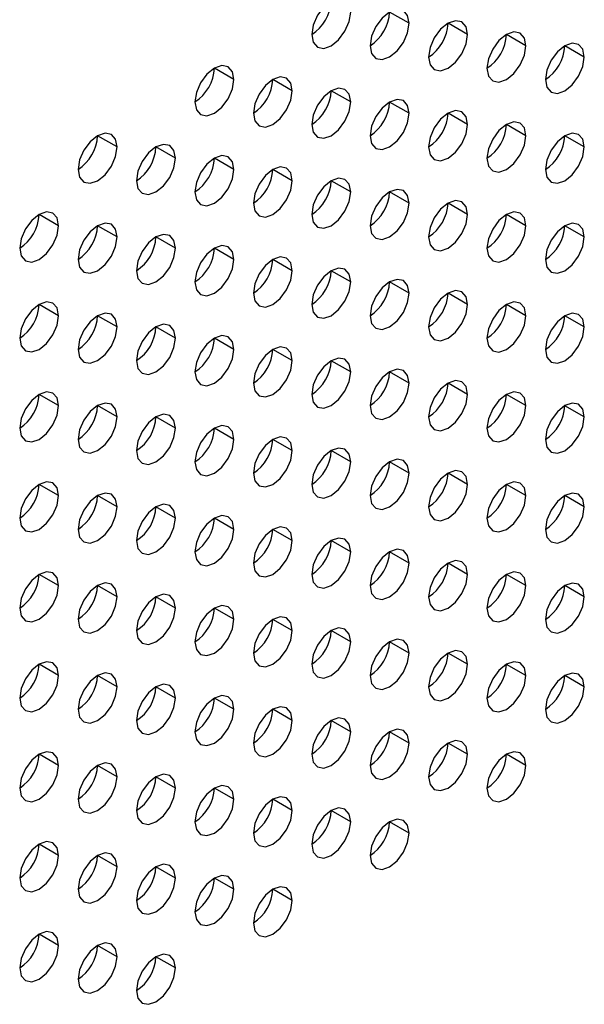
# Model space of a CAD drawing. Header units: millimetres. Extents: x 0 to 1118, y 0 to 864.
# Tile 334 of 438: x 982.29 to 984.34, y 671 to 674.57. Entities that reach past the tile are written whole.
import ezdxf

# ---------------------------------------------------------------- set-up
doc = ezdxf.new("R2010")
doc.units = ezdxf.units.MM

msp = doc.modelspace()

# ---------------------------------------------------------------- linework, layer by layer
at = {"color": 7, "linetype": 'Continuous', "lineweight": 25}
for p, q in [((983.7047, 674.5619), (983.6339, 674.6027)), ((983.9168, 674.5211), (983.8461, 674.5619)), ((984.1289, 674.4802), (984.0582, 674.5211)), ((984.341, 674.4394), (984.2703, 674.4802)), ((983.0683, 674.3578), (982.9975, 674.3987)), ((983.2804, 674.317), (983.2097, 674.3578)), ((983.4925, 674.2762), (983.4218, 674.317)), ((983.7047, 674.2353), (983.6339, 674.2761)), ((983.9168, 674.1945), (983.8461, 674.2353)), ((984.1289, 674.1536), (984.0582, 674.1944)), ((982.644, 674.1129), (982.5733, 674.1537)), ((984.341, 674.1128), (984.2703, 674.1536)), ((982.8561, 674.0721), (982.7854, 674.1129)), ((983.0683, 674.0312), (982.9975, 674.0721)), ((983.2804, 673.9904), (983.2097, 674.0312)), ((983.4925, 673.9495), (983.4218, 673.9904)), ((983.7047, 673.9087), (983.6339, 673.9495)), ((983.9168, 673.8678), (983.8461, 673.9087)), ((982.4319, 673.8272), (982.3611, 673.868)), ((984.1289, 673.827), (984.0582, 673.8678)), ((982.644, 673.7863), (982.5733, 673.8271)), ((984.341, 673.7862), (984.2703, 673.827)), ((982.8561, 673.7455), (982.7854, 673.7863)), ((983.0683, 673.7046), (982.9975, 673.7454)), ((983.2804, 673.6638), (983.2097, 673.7046)), ((983.4925, 673.6229), (983.4218, 673.6637)), ((983.7047, 673.5821), (983.6339, 673.6229)), ((983.9168, 673.5412), (983.8461, 673.582)), ((982.4319, 673.5005), (982.3611, 673.5414)), ((984.1289, 673.5004), (984.0582, 673.5412)), ((982.644, 673.4597), (982.5733, 673.5005)), ((984.341, 673.4595), (984.2703, 673.5004)), ((982.8561, 673.4188), (982.7854, 673.4597)), ((983.0683, 673.378), (982.9975, 673.4188)), ((983.2804, 673.3372), (983.2097, 673.378)), ((983.4925, 673.2963), (983.4218, 673.3371)), ((983.7047, 673.2555), (983.6339, 673.2963)), ((983.9168, 673.2146), (983.8461, 673.2554)), ((982.4319, 673.1739), (982.3611, 673.2147)), ((984.1289, 673.1738), (984.0582, 673.2146)), ((982.644, 673.1331), (982.5733, 673.1739)), ((984.341, 673.1329), (984.2703, 673.1737)), ((982.8561, 673.0922), (982.7854, 673.1331)), ((983.0683, 673.0514), (982.9975, 673.0922)), ((983.2804, 673.0105), (983.2097, 673.0514)), ((983.4925, 672.9697), (983.4218, 673.0105)), ((983.7047, 672.9288), (983.6339, 672.9697)), ((983.9168, 672.888), (983.8461, 672.9288)), ((982.4319, 672.8473), (982.3611, 672.8881)), ((984.1289, 672.8471), (984.0582, 672.888)), ((982.644, 672.8065), (982.5733, 672.8473)), ((984.341, 672.8063), (984.2703, 672.8471)), ((982.8561, 672.7656), (982.7854, 672.8064)), ((983.0683, 672.7248), (982.9975, 672.7656)), ((983.2804, 672.6839), (983.2097, 672.7247)), ((983.4925, 672.6431), (983.4218, 672.6839)), ((983.7047, 672.6022), (983.6339, 672.643)), ((983.9168, 672.5614), (983.8461, 672.6022)), ((982.4319, 672.5207), (982.3611, 672.5615)), ((984.1289, 672.5205), (984.0582, 672.5614)), ((982.644, 672.4798), (982.5733, 672.5207)), ((984.341, 672.4797), (984.2703, 672.5205)), ((982.8561, 672.439), (982.7854, 672.4798)), ((983.0683, 672.3982), (982.9975, 672.439)), ((983.2804, 672.3573), (983.2097, 672.3981)), ((983.4925, 672.3165), (983.4218, 672.3573)), ((983.7047, 672.2756), (983.6339, 672.3164)), ((983.9168, 672.2348), (983.8461, 672.2756)), ((982.4319, 672.1941), (982.3611, 672.2349)), ((984.1289, 672.1939), (984.0582, 672.2347)), ((982.644, 672.1532), (982.5733, 672.194)), ((984.341, 672.1531), (984.2703, 672.1939)), ((982.8561, 672.1124), (982.7854, 672.1532)), ((983.0683, 672.0715), (982.9975, 672.1124)), ((983.2804, 672.0307), (983.2097, 672.0715)), ((983.4925, 671.9898), (983.4218, 672.0307)), ((983.7047, 671.949), (983.6339, 671.9898)), ((983.9168, 671.9081), (983.8461, 671.949)), ((982.4319, 671.8675), (982.3611, 671.9083)), ((984.1289, 671.8673), (984.0582, 671.9081)), ((982.644, 671.8266), (982.5733, 671.8674)), ((982.8561, 671.7858), (982.7854, 671.8266)), ((983.0683, 671.7449), (982.9975, 671.7857)), ((983.2804, 671.7041), (983.2097, 671.7449)), ((983.4925, 671.6632), (983.4218, 671.704)), ((983.7047, 671.6224), (983.6339, 671.6632)), ((982.4319, 671.5408), (982.3611, 671.5817)), ((982.644, 671.5), (982.5733, 671.5408)), ((982.8561, 671.4591), (982.7854, 671.5)), ((983.0683, 671.4183), (982.9975, 671.4591)), ((983.2804, 671.3775), (983.2097, 671.4183)), ((982.4319, 671.2142), (982.3611, 671.255)), ((982.644, 671.1734), (982.5733, 671.2142)), ((982.8561, 671.1325), (982.7854, 671.1734))]:
    msp.add_line(p, q, dxfattribs=at)
at = {"color": 7, "linetype": 'Continuous', "lineweight": 25, "flags": 128}
for points in [[(983.4925, 674.6028), (983.4871, 674.6309), (983.4718, 674.6486), (983.4489, 674.653), (983.4218, 674.6436), (983.3947, 674.6218), (983.3718, 674.5908), (983.3565, 674.5555), (983.3511, 674.5211)], [(983.7047, 674.5619), (983.6993, 674.5901), (983.6839, 674.6077), (983.661, 674.6122), (983.6339, 674.6028), (983.6069, 674.5809), (983.5839, 674.55), (983.5686, 674.5146), (983.5632, 674.4803)], [(983.3511, 674.5211), (983.3565, 674.493), (983.3718, 674.4753), (983.3947, 674.4709), (983.4218, 674.4803), (983.4489, 674.5021), (983.4718, 674.5331), (983.4871, 674.5684), (983.4925, 674.6028)], [(983.5632, 674.4803), (983.5686, 674.4521), (983.5839, 674.4345), (983.6069, 674.43), (983.6339, 674.4395), (983.661, 674.4613), (983.6839, 674.4922), (983.6993, 674.5276), (983.7047, 674.5619)], [(983.9168, 674.5211), (983.9114, 674.5492), (983.8961, 674.5669), (983.8731, 674.5713), (983.8461, 674.5619), (983.819, 674.5401), (983.7961, 674.5091), (983.7807, 674.4738), (983.7754, 674.4394)], [(983.7754, 674.4394), (983.7807, 674.4113), (983.7961, 674.3937), (983.819, 674.3892), (983.8461, 674.3986), (983.8731, 674.4204), (983.8961, 674.4514), (983.9114, 674.4867), (983.9168, 674.5211)], [(984.1289, 674.4802), (984.1235, 674.5084), (984.1082, 674.526), (984.0853, 674.5305), (984.0582, 674.5211), (984.0311, 674.4992), (984.0082, 674.4683), (983.9929, 674.4329), (983.9875, 674.3986)], [(983.9875, 674.3986), (983.9929, 674.3704), (984.0082, 674.3528), (984.0311, 674.3484), (984.0582, 674.3578), (984.0853, 674.3796), (984.1082, 674.4105), (984.1235, 674.4459), (984.1289, 674.4802)], [(984.341, 674.4394), (984.3357, 674.4675), (984.3203, 674.4852), (984.2974, 674.4896), (984.2703, 674.4802), (984.2433, 674.4584), (984.2203, 674.4274), (984.205, 674.3921), (984.1996, 674.3577)], [(984.1996, 674.3577), (984.205, 674.3296), (984.2203, 674.312), (984.2433, 674.3075), (984.2703, 674.3169), (984.2974, 674.3387), (984.3203, 674.3697), (984.3357, 674.405), (984.341, 674.4394)], [(983.0683, 674.3578), (983.0629, 674.386), (983.0475, 674.4036), (983.0246, 674.4081), (982.9975, 674.3987), (982.9705, 674.3768), (982.9475, 674.3459), (982.9322, 674.3106), (982.9268, 674.2762)], [(982.9268, 674.2762), (982.9322, 674.2481), (982.9475, 674.2304), (982.9705, 674.226), (982.9975, 674.2354), (983.0246, 674.2572), (983.0475, 674.2882), (983.0629, 674.3235), (983.0683, 674.3578)], [(983.2804, 674.317), (983.275, 674.3451), (983.2597, 674.3628), (983.2367, 674.3672), (983.2097, 674.3578), (983.1826, 674.336), (983.1597, 674.3051), (983.1443, 674.2697), (983.139, 674.2354)], [(983.4925, 674.2762), (983.4871, 674.3043), (983.4718, 674.3219), (983.4489, 674.3264), (983.4218, 674.317), (983.3947, 674.2952), (983.3718, 674.2642), (983.3565, 674.2289), (983.3511, 674.1945)], [(983.139, 674.2354), (983.1443, 674.2072), (983.1597, 674.1896), (983.1826, 674.1851), (983.2097, 674.1945), (983.2367, 674.2164), (983.2597, 674.2473), (983.275, 674.2826), (983.2804, 674.317)], [(983.3511, 674.1945), (983.3565, 674.1664), (983.3718, 674.1487), (983.3947, 674.1443), (983.4218, 674.1537), (983.4489, 674.1755), (983.4718, 674.2065), (983.4871, 674.2418), (983.4925, 674.2762)], [(983.7047, 674.2353), (983.6993, 674.2634), (983.6839, 674.2811), (983.661, 674.2855), (983.6339, 674.2761), (983.6069, 674.2543), (983.5839, 674.2234), (983.5686, 674.188), (983.5632, 674.1537)], [(983.5632, 674.1537), (983.5686, 674.1255), (983.5839, 674.1079), (983.6069, 674.1034), (983.6339, 674.1128), (983.661, 674.1347), (983.6839, 674.1656), (983.6993, 674.201), (983.7047, 674.2353)], [(983.9168, 674.1945), (983.9114, 674.2226), (983.8961, 674.2402), (983.8731, 674.2447), (983.8461, 674.2353), (983.819, 674.2135), (983.7961, 674.1825), (983.7807, 674.1472), (983.7754, 674.1128)], [(983.7754, 674.1128), (983.7807, 674.0847), (983.7961, 674.067), (983.819, 674.0626), (983.8461, 674.072), (983.8731, 674.0938), (983.8961, 674.1248), (983.9114, 674.1601), (983.9168, 674.1945)], [(984.1289, 674.1536), (984.1235, 674.1818), (984.1082, 674.1994), (984.0853, 674.2039), (984.0582, 674.1944), (984.0311, 674.1726), (984.0082, 674.1417), (983.9929, 674.1063), (983.9875, 674.072)], [(982.644, 674.1129), (982.6386, 674.1411), (982.6233, 674.1587), (982.6003, 674.1632), (982.5733, 674.1538), (982.5462, 674.1319), (982.5233, 674.101), (982.508, 674.0656), (982.5026, 674.0313)], [(983.9875, 674.072), (983.9929, 674.0438), (984.0082, 674.0262), (984.0311, 674.0217), (984.0582, 674.0311), (984.0853, 674.053), (984.1082, 674.0839), (984.1235, 674.1193), (984.1289, 674.1536)], [(984.341, 674.1128), (984.3357, 674.1409), (984.3203, 674.1585), (984.2974, 674.163), (984.2703, 674.1536), (984.2433, 674.1318), (984.2203, 674.1008), (984.205, 674.0655), (984.1996, 674.0311)], [(982.5026, 674.0313), (982.508, 674.0031), (982.5233, 673.9855), (982.5462, 673.981), (982.5733, 673.9905), (982.6003, 674.0123), (982.6233, 674.0432), (982.6386, 674.0786), (982.644, 674.1129)], [(982.8561, 674.0721), (982.8507, 674.1002), (982.8354, 674.1179), (982.8125, 674.1223), (982.7854, 674.1129), (982.7584, 674.0911), (982.7354, 674.0601), (982.7201, 674.0248), (982.7147, 673.9904)], [(984.1996, 674.0311), (984.205, 674.003), (984.2203, 673.9853), (984.2433, 673.9809), (984.2703, 673.9903), (984.2974, 674.0121), (984.3203, 674.0431), (984.3357, 674.0784), (984.341, 674.1128)], [(982.7147, 673.9904), (982.7201, 673.9623), (982.7354, 673.9447), (982.7584, 673.9402), (982.7854, 673.9496), (982.8125, 673.9714), (982.8354, 674.0024), (982.8507, 674.0377), (982.8561, 674.0721)], [(983.0683, 674.0312), (983.0629, 674.0594), (983.0475, 674.077), (983.0246, 674.0815), (982.9975, 674.0721), (982.9705, 674.0502), (982.9475, 674.0193), (982.9322, 673.9839), (982.9268, 673.9496)], [(983.2804, 673.9904), (983.275, 674.0185), (983.2597, 674.0362), (983.2367, 674.0406), (983.2097, 674.0312), (983.1826, 674.0094), (983.1597, 673.9784), (983.1443, 673.9431), (983.139, 673.9087)], [(982.9268, 673.9496), (982.9322, 673.9215), (982.9475, 673.9038), (982.9705, 673.8994), (982.9975, 673.9088), (983.0246, 673.9306), (983.0475, 673.9615), (983.0629, 673.9969), (983.0683, 674.0312)], [(983.139, 673.9087), (983.1443, 673.8806), (983.1597, 673.863), (983.1826, 673.8585), (983.2097, 673.8679), (983.2367, 673.8897), (983.2597, 673.9207), (983.275, 673.956), (983.2804, 673.9904)], [(983.4925, 673.9495), (983.4871, 673.9777), (983.4718, 673.9953), (983.4489, 673.9998), (983.4218, 673.9904), (983.3947, 673.9685), (983.3718, 673.9376), (983.3565, 673.9023), (983.3511, 673.8679)], [(983.3511, 673.8679), (983.3565, 673.8398), (983.3718, 673.8221), (983.3947, 673.8177), (983.4218, 673.8271), (983.4489, 673.8489), (983.4718, 673.8798), (983.4871, 673.9152), (983.4925, 673.9495)], [(983.7047, 673.9087), (983.6993, 673.9368), (983.6839, 673.9545), (983.661, 673.9589), (983.6339, 673.9495), (983.6069, 673.9277), (983.5839, 673.8967), (983.5686, 673.8614), (983.5632, 673.8271)], [(983.5632, 673.8271), (983.5686, 673.7989), (983.5839, 673.7813), (983.6069, 673.7768), (983.6339, 673.7862), (983.661, 673.8081), (983.6839, 673.839), (983.6993, 673.8743), (983.7047, 673.9087)], [(983.9168, 673.8678), (983.9114, 673.896), (983.8961, 673.9136), (983.8731, 673.9181), (983.8461, 673.9087), (983.819, 673.8868), (983.7961, 673.8559), (983.7807, 673.8206), (983.7754, 673.7862)], [(982.4319, 673.8272), (982.4265, 673.8553), (982.4111, 673.8729), (982.3882, 673.8774), (982.3611, 673.868), (982.3341, 673.8462), (982.3111, 673.8152), (982.2958, 673.7799), (982.2904, 673.7455)], [(983.7754, 673.7862), (983.7807, 673.7581), (983.7961, 673.7404), (983.819, 673.736), (983.8461, 673.7454), (983.8731, 673.7672), (983.8961, 673.7982), (983.9114, 673.8335), (983.9168, 673.8678)], [(984.1289, 673.827), (984.1235, 673.8551), (984.1082, 673.8728), (984.0853, 673.8772), (984.0582, 673.8678), (984.0311, 673.846), (984.0082, 673.8151), (983.9929, 673.7797), (983.9875, 673.7454)], [(982.2904, 673.7455), (982.2958, 673.7174), (982.3111, 673.6997), (982.3341, 673.6953), (982.3611, 673.7047), (982.3882, 673.7265), (982.4111, 673.7575), (982.4265, 673.7928), (982.4319, 673.8272)], [(982.644, 673.7863), (982.6386, 673.8145), (982.6233, 673.8321), (982.6003, 673.8365), (982.5733, 673.8271), (982.5462, 673.8053), (982.5233, 673.7744), (982.508, 673.739), (982.5026, 673.7047)], [(983.9875, 673.7454), (983.9929, 673.7172), (984.0082, 673.6996), (984.0311, 673.6951), (984.0582, 673.7045), (984.0853, 673.7264), (984.1082, 673.7573), (984.1235, 673.7926), (984.1289, 673.827)], [(984.341, 673.7862), (984.3357, 673.8143), (984.3203, 673.8319), (984.2974, 673.8364), (984.2703, 673.827), (984.2433, 673.8051), (984.2203, 673.7742), (984.205, 673.7389), (984.1996, 673.7045)], [(982.5026, 673.7047), (982.508, 673.6765), (982.5233, 673.6589), (982.5462, 673.6544), (982.5733, 673.6638), (982.6003, 673.6857), (982.6233, 673.7166), (982.6386, 673.752), (982.644, 673.7863)], [(982.8561, 673.7455), (982.8507, 673.7736), (982.8354, 673.7912), (982.8125, 673.7957), (982.7854, 673.7863), (982.7584, 673.7645), (982.7354, 673.7335), (982.7201, 673.6982), (982.7147, 673.6638)], [(984.1996, 673.7045), (984.205, 673.6764), (984.2203, 673.6587), (984.2433, 673.6543), (984.2703, 673.6637), (984.2974, 673.6855), (984.3203, 673.7165), (984.3357, 673.7518), (984.341, 673.7862)], [(983.0683, 673.7046), (983.0629, 673.7328), (983.0475, 673.7504), (983.0246, 673.7549), (982.9975, 673.7455), (982.9705, 673.7236), (982.9475, 673.6927), (982.9322, 673.6573), (982.9268, 673.623)], [(982.7147, 673.6638), (982.7201, 673.6357), (982.7354, 673.618), (982.7584, 673.6136), (982.7854, 673.623), (982.8125, 673.6448), (982.8354, 673.6758), (982.8507, 673.7111), (982.8561, 673.7455)], [(982.9268, 673.623), (982.9322, 673.5948), (982.9475, 673.5772), (982.9705, 673.5727), (982.9975, 673.5821), (983.0246, 673.604), (983.0475, 673.6349), (983.0629, 673.6703), (983.0683, 673.7046)], [(983.2804, 673.6638), (983.275, 673.6919), (983.2597, 673.7096), (983.2367, 673.714), (983.2097, 673.7046), (983.1826, 673.6828), (983.1597, 673.6518), (983.1443, 673.6165), (983.139, 673.5821)], [(983.139, 673.5821), (983.1443, 673.554), (983.1597, 673.5363), (983.1826, 673.5319), (983.2097, 673.5413), (983.2367, 673.5631), (983.2597, 673.5941), (983.275, 673.6294), (983.2804, 673.6638)], [(983.4925, 673.6229), (983.4871, 673.6511), (983.4718, 673.6687), (983.4489, 673.6732), (983.4218, 673.6638), (983.3947, 673.6419), (983.3718, 673.611), (983.3565, 673.5756), (983.3511, 673.5413)], [(983.3511, 673.5413), (983.3565, 673.5131), (983.3718, 673.4955), (983.3947, 673.491), (983.4218, 673.5004), (983.4489, 673.5223), (983.4718, 673.5532), (983.4871, 673.5886), (983.4925, 673.6229)], [(983.7047, 673.5821), (983.6993, 673.6102), (983.6839, 673.6279), (983.661, 673.6323), (983.6339, 673.6229), (983.6069, 673.6011), (983.5839, 673.5701), (983.5686, 673.5348), (983.5632, 673.5004)], [(983.5632, 673.5004), (983.5686, 673.4723), (983.5839, 673.4547), (983.6069, 673.4502), (983.6339, 673.4596), (983.661, 673.4814), (983.6839, 673.5124), (983.6993, 673.5477), (983.7047, 673.5821)], [(983.9168, 673.5412), (983.9114, 673.5694), (983.8961, 673.587), (983.8731, 673.5915), (983.8461, 673.5821), (983.819, 673.5602), (983.7961, 673.5293), (983.7807, 673.4939), (983.7754, 673.4596)], [(982.4319, 673.5005), (982.4265, 673.5287), (982.4111, 673.5463), (982.3882, 673.5508), (982.3611, 673.5414), (982.3341, 673.5195), (982.3111, 673.4886), (982.2958, 673.4533), (982.2904, 673.4189)], [(983.7754, 673.4596), (983.7807, 673.4314), (983.7961, 673.4138), (983.819, 673.4093), (983.8461, 673.4188), (983.8731, 673.4406), (983.8961, 673.4715), (983.9114, 673.5069), (983.9168, 673.5412)], [(984.1289, 673.5004), (984.1235, 673.5285), (984.1082, 673.5462), (984.0853, 673.5506), (984.0582, 673.5412), (984.0311, 673.5194), (984.0082, 673.4884), (983.9929, 673.4531), (983.9875, 673.4187)], [(982.2904, 673.4189), (982.2958, 673.3908), (982.3111, 673.3731), (982.3341, 673.3687), (982.3611, 673.3781), (982.3882, 673.3999), (982.4111, 673.4308), (982.4265, 673.4662), (982.4319, 673.5005)], [(982.644, 673.4597), (982.6386, 673.4878), (982.6233, 673.5055), (982.6003, 673.5099), (982.5733, 673.5005), (982.5462, 673.4787), (982.5233, 673.4477), (982.508, 673.4124), (982.5026, 673.3781)], [(983.9875, 673.4187), (983.9929, 673.3906), (984.0082, 673.373), (984.0311, 673.3685), (984.0582, 673.3779), (984.0853, 673.3997), (984.1082, 673.4307), (984.1235, 673.466), (984.1289, 673.5004)], [(984.341, 673.4595), (984.3357, 673.4877), (984.3203, 673.5053), (984.2974, 673.5098), (984.2703, 673.5004), (984.2433, 673.4785), (984.2203, 673.4476), (984.205, 673.4122), (984.1996, 673.3779)], [(982.8561, 673.4188), (982.8507, 673.447), (982.8354, 673.4646), (982.8125, 673.4691), (982.7854, 673.4597), (982.7584, 673.4378), (982.7354, 673.4069), (982.7201, 673.3716), (982.7147, 673.3372)], [(982.5026, 673.3781), (982.508, 673.3499), (982.5233, 673.3323), (982.5462, 673.3278), (982.5733, 673.3372), (982.6003, 673.3591), (982.6233, 673.39), (982.6386, 673.4253), (982.644, 673.4597)], [(984.1996, 673.3779), (984.205, 673.3498), (984.2203, 673.3321), (984.2433, 673.3277), (984.2703, 673.3371), (984.2974, 673.3589), (984.3203, 673.3898), (984.3357, 673.4252), (984.341, 673.4595)], [(982.7147, 673.3372), (982.7201, 673.3091), (982.7354, 673.2914), (982.7584, 673.287), (982.7854, 673.2964), (982.8125, 673.3182), (982.8354, 673.3492), (982.8507, 673.3845), (982.8561, 673.4188)], [(983.0683, 673.378), (983.0629, 673.4061), (983.0475, 673.4238), (983.0246, 673.4282), (982.9975, 673.4188), (982.9705, 673.397), (982.9475, 673.3661), (982.9322, 673.3307), (982.9268, 673.2964)], [(982.9268, 673.2964), (982.9322, 673.2682), (982.9475, 673.2506), (982.9705, 673.2461), (982.9975, 673.2555), (983.0246, 673.2774), (983.0475, 673.3083), (983.0629, 673.3436), (983.0683, 673.378)], [(983.2804, 673.3372), (983.275, 673.3653), (983.2597, 673.3829), (983.2367, 673.3874), (983.2097, 673.378), (983.1826, 673.3562), (983.1597, 673.3252), (983.1443, 673.2899), (983.139, 673.2555)], [(983.139, 673.2555), (983.1443, 673.2274), (983.1597, 673.2097), (983.1826, 673.2053), (983.2097, 673.2147), (983.2367, 673.2365), (983.2597, 673.2675), (983.275, 673.3028), (983.2804, 673.3372)], [(983.4925, 673.2963), (983.4871, 673.3244), (983.4718, 673.3421), (983.4489, 673.3465), (983.4218, 673.3371), (983.3947, 673.3153), (983.3718, 673.2844), (983.3565, 673.249), (983.3511, 673.2147)], [(983.3511, 673.2147), (983.3565, 673.1865), (983.3718, 673.1689), (983.3947, 673.1644), (983.4218, 673.1738), (983.4489, 673.1957), (983.4718, 673.2266), (983.4871, 673.262), (983.4925, 673.2963)], [(983.7047, 673.2555), (983.6993, 673.2836), (983.6839, 673.3012), (983.661, 673.3057), (983.6339, 673.2963), (983.6069, 673.2745), (983.5839, 673.2435), (983.5686, 673.2082), (983.5632, 673.1738)], [(983.5632, 673.1738), (983.5686, 673.1457), (983.5839, 673.128), (983.6069, 673.1236), (983.6339, 673.133), (983.661, 673.1548), (983.6839, 673.1858), (983.6993, 673.2211), (983.7047, 673.2555)], [(983.9168, 673.2146), (983.9114, 673.2428), (983.8961, 673.2604), (983.8731, 673.2649), (983.8461, 673.2554), (983.819, 673.2336), (983.7961, 673.2027), (983.7807, 673.1673), (983.7754, 673.133)], [(982.4319, 673.1739), (982.4265, 673.2021), (982.4111, 673.2197), (982.3882, 673.2242), (982.3611, 673.2148), (982.3341, 673.1929), (982.3111, 673.162), (982.2958, 673.1266), (982.2904, 673.0923)], [(983.7754, 673.133), (983.7807, 673.1048), (983.7961, 673.0872), (983.819, 673.0827), (983.8461, 673.0921), (983.8731, 673.114), (983.8961, 673.1449), (983.9114, 673.1803), (983.9168, 673.2146)], [(984.1289, 673.1738), (984.1235, 673.2019), (984.1082, 673.2195), (984.0853, 673.224), (984.0582, 673.2146), (984.0311, 673.1928), (984.0082, 673.1618), (983.9929, 673.1265), (983.9875, 673.0921)], [(982.644, 673.1331), (982.6386, 673.1612), (982.6233, 673.1789), (982.6003, 673.1833), (982.5733, 673.1739), (982.5462, 673.1521), (982.5233, 673.1211), (982.508, 673.0858), (982.5026, 673.0514)], [(984.341, 673.1329), (984.3357, 673.1611), (984.3203, 673.1787), (984.2974, 673.1832), (984.2703, 673.1738), (984.2433, 673.1519), (984.2203, 673.121), (984.205, 673.0856), (984.1996, 673.0513)], [(982.2904, 673.0923), (982.2958, 673.0641), (982.3111, 673.0465), (982.3341, 673.042), (982.3611, 673.0515), (982.3882, 673.0733), (982.4111, 673.1042), (982.4265, 673.1396), (982.4319, 673.1739)], [(982.8561, 673.0922), (982.8507, 673.1204), (982.8354, 673.138), (982.8125, 673.1425), (982.7854, 673.1331), (982.7584, 673.1112), (982.7354, 673.0803), (982.7201, 673.0449), (982.7147, 673.0106)], [(983.9875, 673.0921), (983.9929, 673.064), (984.0082, 673.0463), (984.0311, 673.0419), (984.0582, 673.0513), (984.0853, 673.0731), (984.1082, 673.1041), (984.1235, 673.1394), (984.1289, 673.1738)], [(982.5026, 673.0514), (982.508, 673.0233), (982.5233, 673.0057), (982.5462, 673.0012), (982.5733, 673.0106), (982.6003, 673.0324), (982.6233, 673.0634), (982.6386, 673.0987), (982.644, 673.1331)], [(984.1996, 673.0513), (984.205, 673.0231), (984.2203, 673.0055), (984.2433, 673.001), (984.2703, 673.0104), (984.2974, 673.0323), (984.3203, 673.0632), (984.3357, 673.0986), (984.341, 673.1329)], [(982.7147, 673.0106), (982.7201, 672.9824), (982.7354, 672.9648), (982.7584, 672.9604), (982.7854, 672.9698), (982.8125, 672.9916), (982.8354, 673.0225), (982.8507, 673.0579), (982.8561, 673.0922)], [(983.0683, 673.0514), (983.0629, 673.0795), (983.0475, 673.0972), (983.0246, 673.1016), (982.9975, 673.0922), (982.9705, 673.0704), (982.9475, 673.0394), (982.9322, 673.0041), (982.9268, 672.9697)], [(982.9268, 672.9697), (982.9322, 672.9416), (982.9475, 672.924), (982.9705, 672.9195), (982.9975, 672.9289), (983.0246, 672.9507), (983.0475, 672.9817), (983.0629, 673.017), (983.0683, 673.0514)], [(983.2804, 673.0105), (983.275, 673.0387), (983.2597, 673.0563), (983.2367, 673.0608), (983.2097, 673.0514), (983.1826, 673.0295), (983.1597, 672.9986), (983.1443, 672.9633), (983.139, 672.9289)], [(983.139, 672.9289), (983.1443, 672.9008), (983.1597, 672.8831), (983.1826, 672.8787), (983.2097, 672.8881), (983.2367, 672.9099), (983.2597, 672.9408), (983.275, 672.9762), (983.2804, 673.0105)], [(983.4925, 672.9697), (983.4871, 672.9978), (983.4718, 673.0155), (983.4489, 673.0199), (983.4218, 673.0105), (983.3947, 672.9887), (983.3718, 672.9577), (983.3565, 672.9224), (983.3511, 672.888)], [(983.3511, 672.888), (983.3565, 672.8599), (983.3718, 672.8423), (983.3947, 672.8378), (983.4218, 672.8472), (983.4489, 672.8691), (983.4718, 672.9), (983.4871, 672.9353), (983.4925, 672.9697)], [(983.7047, 672.9288), (983.6993, 672.957), (983.6839, 672.9746), (983.661, 672.9791), (983.6339, 672.9697), (983.6069, 672.9478), (983.5839, 672.9169), (983.5686, 672.8816), (983.5632, 672.8472)], [(983.5632, 672.8472), (983.5686, 672.8191), (983.5839, 672.8014), (983.6069, 672.797), (983.6339, 672.8064), (983.661, 672.8282), (983.6839, 672.8591), (983.6993, 672.8945), (983.7047, 672.9288)], [(983.9168, 672.888), (983.9114, 672.9161), (983.8961, 672.9338), (983.8731, 672.9382), (983.8461, 672.9288), (983.819, 672.907), (983.7961, 672.876), (983.7807, 672.8407), (983.7754, 672.8064)], [(982.4319, 672.8473), (982.4265, 672.8754), (982.4111, 672.8931), (982.3882, 672.8975), (982.3611, 672.8881), (982.3341, 672.8663), (982.3111, 672.8354), (982.2958, 672.8), (982.2904, 672.7657)], [(984.1289, 672.8471), (984.1235, 672.8753), (984.1082, 672.8929), (984.0853, 672.8974), (984.0582, 672.888), (984.0311, 672.8661), (984.0082, 672.8352), (983.9929, 672.7999), (983.9875, 672.7655)], [(982.644, 672.8065), (982.6386, 672.8346), (982.6233, 672.8522), (982.6003, 672.8567), (982.5733, 672.8473), (982.5462, 672.8255), (982.5233, 672.7945), (982.508, 672.7592), (982.5026, 672.7248)], [(983.7754, 672.8064), (983.7807, 672.7782), (983.7961, 672.7606), (983.819, 672.7561), (983.8461, 672.7655), (983.8731, 672.7874), (983.8961, 672.8183), (983.9114, 672.8536), (983.9168, 672.888)], [(984.341, 672.8063), (984.3357, 672.8344), (984.3203, 672.8521), (984.2974, 672.8565), (984.2703, 672.8471), (984.2433, 672.8253), (984.2203, 672.7944), (984.205, 672.759), (984.1996, 672.7247)], [(982.2904, 672.7657), (982.2958, 672.7375), (982.3111, 672.7199), (982.3341, 672.7154), (982.3611, 672.7248), (982.3882, 672.7467), (982.4111, 672.7776), (982.4265, 672.813), (982.4319, 672.8473)], [(983.9875, 672.7655), (983.9929, 672.7374), (984.0082, 672.7197), (984.0311, 672.7153), (984.0582, 672.7247), (984.0853, 672.7465), (984.1082, 672.7775), (984.1235, 672.8128), (984.1289, 672.8471)], [(982.5026, 672.7248), (982.508, 672.6967), (982.5233, 672.679), (982.5462, 672.6746), (982.5733, 672.684), (982.6003, 672.7058), (982.6233, 672.7368), (982.6386, 672.7721), (982.644, 672.8065)], [(982.8561, 672.7656), (982.8507, 672.7938), (982.8354, 672.8114), (982.8125, 672.8159), (982.7854, 672.8064), (982.7584, 672.7846), (982.7354, 672.7537), (982.7201, 672.7183), (982.7147, 672.684)], [(984.1996, 672.7247), (984.205, 672.6965), (984.2203, 672.6789), (984.2433, 672.6744), (984.2703, 672.6838), (984.2974, 672.7057), (984.3203, 672.7366), (984.3357, 672.7719), (984.341, 672.8063)], [(982.7147, 672.684), (982.7201, 672.6558), (982.7354, 672.6382), (982.7584, 672.6337), (982.7854, 672.6431), (982.8125, 672.665), (982.8354, 672.6959), (982.8507, 672.7313), (982.8561, 672.7656)], [(983.0683, 672.7248), (983.0629, 672.7529), (983.0475, 672.7705), (983.0246, 672.775), (982.9975, 672.7656), (982.9705, 672.7438), (982.9475, 672.7128), (982.9322, 672.6775), (982.9268, 672.6431)], [(982.9268, 672.6431), (982.9322, 672.615), (982.9475, 672.5973), (982.9705, 672.5929), (982.9975, 672.6023), (983.0246, 672.6241), (983.0475, 672.6551), (983.0629, 672.6904), (983.0683, 672.7248)], [(983.2804, 672.6839), (983.275, 672.7121), (983.2597, 672.7297), (983.2367, 672.7342), (983.2097, 672.7248), (983.1826, 672.7029), (983.1597, 672.672), (983.1443, 672.6366), (983.139, 672.6023)], [(983.139, 672.6023), (983.1443, 672.5741), (983.1597, 672.5565), (983.1826, 672.552), (983.2097, 672.5614), (983.2367, 672.5833), (983.2597, 672.6142), (983.275, 672.6496), (983.2804, 672.6839)], [(983.4925, 672.6431), (983.4871, 672.6712), (983.4718, 672.6889), (983.4489, 672.6933), (983.4218, 672.6839), (983.3947, 672.6621), (983.3718, 672.6311), (983.3565, 672.5958), (983.3511, 672.5614)], [(983.3511, 672.5614), (983.3565, 672.5333), (983.3718, 672.5157), (983.3947, 672.5112), (983.4218, 672.5206), (983.4489, 672.5424), (983.4718, 672.5734), (983.4871, 672.6087), (983.4925, 672.6431)], [(983.7047, 672.6022), (983.6993, 672.6304), (983.6839, 672.648), (983.661, 672.6525), (983.6339, 672.6431), (983.6069, 672.6212), (983.5839, 672.5903), (983.5686, 672.5549), (983.5632, 672.5206)], [(983.9168, 672.5614), (983.9114, 672.5895), (983.8961, 672.6072), (983.8731, 672.6116), (983.8461, 672.6022), (983.819, 672.5804), (983.7961, 672.5494), (983.7807, 672.5141), (983.7754, 672.4797)], [(982.4319, 672.5207), (982.4265, 672.5488), (982.4111, 672.5665), (982.3882, 672.5709), (982.3611, 672.5615), (982.3341, 672.5397), (982.3111, 672.5087), (982.2958, 672.4734), (982.2904, 672.4391)], [(983.5632, 672.5206), (983.5686, 672.4924), (983.5839, 672.4748), (983.6069, 672.4703), (983.6339, 672.4798), (983.661, 672.5016), (983.6839, 672.5325), (983.6993, 672.5679), (983.7047, 672.6022)], [(984.1289, 672.5205), (984.1235, 672.5487), (984.1082, 672.5663), (984.0853, 672.5708), (984.0582, 672.5614), (984.0311, 672.5395), (984.0082, 672.5086), (983.9929, 672.4732), (983.9875, 672.4389)], [(983.7754, 672.4797), (983.7807, 672.4516), (983.7961, 672.434), (983.819, 672.4295), (983.8461, 672.4389), (983.8731, 672.4607), (983.8961, 672.4917), (983.9114, 672.527), (983.9168, 672.5614)], [(982.2904, 672.4391), (982.2958, 672.4109), (982.3111, 672.3933), (982.3341, 672.3888), (982.3611, 672.3982), (982.3882, 672.4201), (982.4111, 672.451), (982.4265, 672.4863), (982.4319, 672.5207)], [(982.644, 672.4798), (982.6386, 672.508), (982.6233, 672.5256), (982.6003, 672.5301), (982.5733, 672.5207), (982.5462, 672.4988), (982.5233, 672.4679), (982.508, 672.4326), (982.5026, 672.3982)], [(983.9875, 672.4389), (983.9929, 672.4108), (984.0082, 672.3931), (984.0311, 672.3887), (984.0582, 672.3981), (984.0853, 672.4199), (984.1082, 672.4508), (984.1235, 672.4862), (984.1289, 672.5205)], [(984.341, 672.4797), (984.3357, 672.5078), (984.3203, 672.5255), (984.2974, 672.5299), (984.2703, 672.5205), (984.2433, 672.4987), (984.2203, 672.4677), (984.205, 672.4324), (984.1996, 672.398)], [(982.5026, 672.3982), (982.508, 672.3701), (982.5233, 672.3524), (982.5462, 672.348), (982.5733, 672.3574), (982.6003, 672.3792), (982.6233, 672.4102), (982.6386, 672.4455), (982.644, 672.4798)], [(982.8561, 672.439), (982.8507, 672.4671), (982.8354, 672.4848), (982.8125, 672.4892), (982.7854, 672.4798), (982.7584, 672.458), (982.7354, 672.4271), (982.7201, 672.3917), (982.7147, 672.3574)], [(984.1996, 672.398), (984.205, 672.3699), (984.2203, 672.3523), (984.2433, 672.3478), (984.2703, 672.3572), (984.2974, 672.379), (984.3203, 672.41), (984.3357, 672.4453), (984.341, 672.4797)], [(982.7147, 672.3574), (982.7201, 672.3292), (982.7354, 672.3116), (982.7584, 672.3071), (982.7854, 672.3165), (982.8125, 672.3384), (982.8354, 672.3693), (982.8507, 672.4046), (982.8561, 672.439)], [(983.0683, 672.3982), (983.0629, 672.4263), (983.0475, 672.4439), (983.0246, 672.4484), (982.9975, 672.439), (982.9705, 672.4171), (982.9475, 672.3862), (982.9322, 672.3509), (982.9268, 672.3165)], [(982.9268, 672.3165), (982.9322, 672.2884), (982.9475, 672.2707), (982.9705, 672.2663), (982.9975, 672.2757), (983.0246, 672.2975), (983.0475, 672.3285), (983.0629, 672.3638), (983.0683, 672.3982)], [(983.2804, 672.3573), (983.275, 672.3854), (983.2597, 672.4031), (983.2367, 672.4075), (983.2097, 672.3981), (983.1826, 672.3763), (983.1597, 672.3454), (983.1443, 672.31), (983.139, 672.2757)], [(983.139, 672.2757), (983.1443, 672.2475), (983.1597, 672.2299), (983.1826, 672.2254), (983.2097, 672.2348), (983.2367, 672.2567), (983.2597, 672.2876), (983.275, 672.3229), (983.2804, 672.3573)], [(983.4925, 672.3165), (983.4871, 672.3446), (983.4718, 672.3622), (983.4489, 672.3667), (983.4218, 672.3573), (983.3947, 672.3355), (983.3718, 672.3045), (983.3565, 672.2692), (983.3511, 672.2348)], [(983.7047, 672.2756), (983.6993, 672.3038), (983.6839, 672.3214), (983.661, 672.3258), (983.6339, 672.3164), (983.6069, 672.2946), (983.5839, 672.2637), (983.5686, 672.2283), (983.5632, 672.194)], [(983.3511, 672.2348), (983.3565, 672.2067), (983.3718, 672.189), (983.3947, 672.1846), (983.4218, 672.194), (983.4489, 672.2158), (983.4718, 672.2468), (983.4871, 672.2821), (983.4925, 672.3165)], [(983.9168, 672.2348), (983.9114, 672.2629), (983.8961, 672.2805), (983.8731, 672.285), (983.8461, 672.2756), (983.819, 672.2538), (983.7961, 672.2228), (983.7807, 672.1875), (983.7754, 672.1531)], [(983.5632, 672.194), (983.5686, 672.1658), (983.5839, 672.1482), (983.6069, 672.1437), (983.6339, 672.1531), (983.661, 672.175), (983.6839, 672.2059), (983.6993, 672.2413), (983.7047, 672.2756)], [(982.4319, 672.1941), (982.4265, 672.2222), (982.4111, 672.2399), (982.3882, 672.2443), (982.3611, 672.2349), (982.3341, 672.2131), (982.3111, 672.1821), (982.2958, 672.1468), (982.2904, 672.1124)], [(983.7754, 672.1531), (983.7807, 672.125), (983.7961, 672.1073), (983.819, 672.1029), (983.8461, 672.1123), (983.8731, 672.1341), (983.8961, 672.1651), (983.9114, 672.2004), (983.9168, 672.2348)], [(984.1289, 672.1939), (984.1235, 672.2221), (984.1082, 672.2397), (984.0853, 672.2442), (984.0582, 672.2348), (984.0311, 672.2129), (984.0082, 672.182), (983.9929, 672.1466), (983.9875, 672.1123)], [(982.2904, 672.1124), (982.2958, 672.0843), (982.3111, 672.0667), (982.3341, 672.0622), (982.3611, 672.0716), (982.3882, 672.0934), (982.4111, 672.1244), (982.4265, 672.1597), (982.4319, 672.1941)], [(982.644, 672.1532), (982.6386, 672.1814), (982.6233, 672.199), (982.6003, 672.2035), (982.5733, 672.1941), (982.5462, 672.1722), (982.5233, 672.1413), (982.508, 672.1059), (982.5026, 672.0716)], [(983.9875, 672.1123), (983.9929, 672.0841), (984.0082, 672.0665), (984.0311, 672.062), (984.0582, 672.0714), (984.0853, 672.0933), (984.1082, 672.1242), (984.1235, 672.1596), (984.1289, 672.1939)], [(984.341, 672.1531), (984.3357, 672.1812), (984.3203, 672.1989), (984.2974, 672.2033), (984.2703, 672.1939), (984.2433, 672.1721), (984.2203, 672.1411), (984.205, 672.1058), (984.1996, 672.0714)], [(982.5026, 672.0716), (982.508, 672.0434), (982.5233, 672.0258), (982.5462, 672.0213), (982.5733, 672.0308), (982.6003, 672.0526), (982.6233, 672.0835), (982.6386, 672.1189), (982.644, 672.1532)], [(982.8561, 672.1124), (982.8507, 672.1405), (982.8354, 672.1582), (982.8125, 672.1626), (982.7854, 672.1532), (982.7584, 672.1314), (982.7354, 672.1004), (982.7201, 672.0651), (982.7147, 672.0307)], [(984.1996, 672.0714), (984.205, 672.0433), (984.2203, 672.0256), (984.2433, 672.0212), (984.2703, 672.0306), (984.2974, 672.0524), (984.3203, 672.0834), (984.3357, 672.1187), (984.341, 672.1531)], [(982.7147, 672.0307), (982.7201, 672.0026), (982.7354, 671.985), (982.7584, 671.9805), (982.7854, 671.9899), (982.8125, 672.0117), (982.8354, 672.0427), (982.8507, 672.078), (982.8561, 672.1124)], [(983.0683, 672.0715), (983.0629, 672.0997), (983.0475, 672.1173), (983.0246, 672.1218), (982.9975, 672.1124), (982.9705, 672.0905), (982.9475, 672.0596), (982.9322, 672.0242), (982.9268, 671.9899)], [(982.9268, 671.9899), (982.9322, 671.9618), (982.9475, 671.9441), (982.9705, 671.9397), (982.9975, 671.9491), (983.0246, 671.9709), (983.0475, 672.0018), (983.0629, 672.0372), (983.0683, 672.0715)], [(983.2804, 672.0307), (983.275, 672.0588), (983.2597, 672.0765), (983.2367, 672.0809), (983.2097, 672.0715), (983.1826, 672.0497), (983.1597, 672.0187), (983.1443, 671.9834), (983.139, 671.949)], [(983.4925, 671.9898), (983.4871, 672.018), (983.4718, 672.0356), (983.4489, 672.0401), (983.4218, 672.0307), (983.3947, 672.0088), (983.3718, 671.9779), (983.3565, 671.9426), (983.3511, 671.9082)], [(983.139, 671.949), (983.1443, 671.9209), (983.1597, 671.9033), (983.1826, 671.8988), (983.2097, 671.9082), (983.2367, 671.9301), (983.2597, 671.961), (983.275, 671.9963), (983.2804, 672.0307)], [(983.7047, 671.949), (983.6993, 671.9771), (983.6839, 671.9948), (983.661, 671.9992), (983.6339, 671.9898), (983.6069, 671.968), (983.5839, 671.937), (983.5686, 671.9017), (983.5632, 671.8674)], [(983.3511, 671.9082), (983.3565, 671.8801), (983.3718, 671.8624), (983.3947, 671.858), (983.4218, 671.8674), (983.4489, 671.8892), (983.4718, 671.9201), (983.4871, 671.9555), (983.4925, 671.9898)], [(983.5632, 671.8674), (983.5686, 671.8392), (983.5839, 671.8216), (983.6069, 671.8171), (983.6339, 671.8265), (983.661, 671.8484), (983.6839, 671.8793), (983.6993, 671.9146), (983.7047, 671.949)], [(983.9168, 671.9081), (983.9114, 671.9363), (983.8961, 671.9539), (983.8731, 671.9584), (983.8461, 671.949), (983.819, 671.9271), (983.7961, 671.8962), (983.7807, 671.8609), (983.7754, 671.8265)], [(982.4319, 671.8675), (982.4265, 671.8956), (982.4111, 671.9132), (982.3882, 671.9177), (982.3611, 671.9083), (982.3341, 671.8865), (982.3111, 671.8555), (982.2958, 671.8202), (982.2904, 671.7858)], [(983.7754, 671.8265), (983.7807, 671.7984), (983.7961, 671.7807), (983.819, 671.7763), (983.8461, 671.7857), (983.8731, 671.8075), (983.8961, 671.8385), (983.9114, 671.8738), (983.9168, 671.9081)], [(984.1289, 671.8673), (984.1235, 671.8954), (984.1082, 671.9131), (984.0853, 671.9175), (984.0582, 671.9081), (984.0311, 671.8863), (984.0082, 671.8554), (983.9929, 671.82), (983.9875, 671.7857)], [(982.2904, 671.7858), (982.2958, 671.7577), (982.3111, 671.74), (982.3341, 671.7356), (982.3611, 671.745), (982.3882, 671.7668), (982.4111, 671.7978), (982.4265, 671.8331), (982.4319, 671.8675)], [(982.644, 671.8266), (982.6386, 671.8548), (982.6233, 671.8724), (982.6003, 671.8769), (982.5733, 671.8674), (982.5462, 671.8456), (982.5233, 671.8147), (982.508, 671.7793), (982.5026, 671.745)], [(983.9875, 671.7857), (983.9929, 671.7575), (984.0082, 671.7399), (984.0311, 671.7354), (984.0582, 671.7448), (984.0853, 671.7667), (984.1082, 671.7976), (984.1235, 671.8329), (984.1289, 671.8673)], [(982.5026, 671.745), (982.508, 671.7168), (982.5233, 671.6992), (982.5462, 671.6947), (982.5733, 671.7041), (982.6003, 671.726), (982.6233, 671.7569), (982.6386, 671.7923), (982.644, 671.8266)], [(982.8561, 671.7858), (982.8507, 671.8139), (982.8354, 671.8315), (982.8125, 671.836), (982.7854, 671.8266), (982.7584, 671.8048), (982.7354, 671.7738), (982.7201, 671.7385), (982.7147, 671.7041)], [(982.7147, 671.7041), (982.7201, 671.676), (982.7354, 671.6583), (982.7584, 671.6539), (982.7854, 671.6633), (982.8125, 671.6851), (982.8354, 671.7161), (982.8507, 671.7514), (982.8561, 671.7858)], [(983.0683, 671.7449), (983.0629, 671.7731), (983.0475, 671.7907), (983.0246, 671.7952), (982.9975, 671.7858), (982.9705, 671.7639), (982.9475, 671.733), (982.9322, 671.6976), (982.9268, 671.6633)], [(983.2804, 671.7041), (983.275, 671.7322), (983.2597, 671.7499), (983.2367, 671.7543), (983.2097, 671.7449), (983.1826, 671.7231), (983.1597, 671.6921), (983.1443, 671.6568), (983.139, 671.6224)], [(982.9268, 671.6633), (982.9322, 671.6351), (982.9475, 671.6175), (982.9705, 671.613), (982.9975, 671.6224), (983.0246, 671.6443), (983.0475, 671.6752), (983.0629, 671.7106), (983.0683, 671.7449)], [(983.4925, 671.6632), (983.4871, 671.6914), (983.4718, 671.709), (983.4489, 671.7135), (983.4218, 671.7041), (983.3947, 671.6822), (983.3718, 671.6513), (983.3565, 671.6159), (983.3511, 671.5816)], [(983.139, 671.6224), (983.1443, 671.5943), (983.1597, 671.5766), (983.1826, 671.5722), (983.2097, 671.5816), (983.2367, 671.6034), (983.2597, 671.6344), (983.275, 671.6697), (983.2804, 671.7041)], [(983.3511, 671.5816), (983.3565, 671.5534), (983.3718, 671.5358), (983.3947, 671.5313), (983.4218, 671.5408), (983.4489, 671.5626), (983.4718, 671.5935), (983.4871, 671.6289), (983.4925, 671.6632)], [(983.7047, 671.6224), (983.6993, 671.6505), (983.6839, 671.6682), (983.661, 671.6726), (983.6339, 671.6632), (983.6069, 671.6414), (983.5839, 671.6104), (983.5686, 671.5751), (983.5632, 671.5407)], [(983.5632, 671.5407), (983.5686, 671.5126), (983.5839, 671.495), (983.6069, 671.4905), (983.6339, 671.4999), (983.661, 671.5217), (983.6839, 671.5527), (983.6993, 671.588), (983.7047, 671.6224)], [(982.4319, 671.5408), (982.4265, 671.569), (982.4111, 671.5866), (982.3882, 671.5911), (982.3611, 671.5817), (982.3341, 671.5598), (982.3111, 671.5289), (982.2958, 671.4936), (982.2904, 671.4592)], [(982.2904, 671.4592), (982.2958, 671.4311), (982.3111, 671.4134), (982.3341, 671.409), (982.3611, 671.4184), (982.3882, 671.4402), (982.4111, 671.4711), (982.4265, 671.5065), (982.4319, 671.5408)], [(982.644, 671.5), (982.6386, 671.5281), (982.6233, 671.5458), (982.6003, 671.5502), (982.5733, 671.5408), (982.5462, 671.519), (982.5233, 671.488), (982.508, 671.4527), (982.5026, 671.4184)], [(982.5026, 671.4184), (982.508, 671.3902), (982.5233, 671.3726), (982.5462, 671.3681), (982.5733, 671.3775), (982.6003, 671.3994), (982.6233, 671.4303), (982.6386, 671.4656), (982.644, 671.5)], [(982.8561, 671.4591), (982.8507, 671.4873), (982.8354, 671.5049), (982.8125, 671.5094), (982.7854, 671.5), (982.7584, 671.4781), (982.7354, 671.4472), (982.7201, 671.4119), (982.7147, 671.3775)], [(983.0683, 671.4183), (983.0629, 671.4464), (983.0475, 671.4641), (983.0246, 671.4685), (982.9975, 671.4591), (982.9705, 671.4373), (982.9475, 671.4064), (982.9322, 671.371), (982.9268, 671.3367)], [(982.7147, 671.3775), (982.7201, 671.3494), (982.7354, 671.3317), (982.7584, 671.3273), (982.7854, 671.3367), (982.8125, 671.3585), (982.8354, 671.3895), (982.8507, 671.4248), (982.8561, 671.4591)], [(983.2804, 671.3775), (983.275, 671.4056), (983.2597, 671.4232), (983.2367, 671.4277), (983.2097, 671.4183), (983.1826, 671.3965), (983.1597, 671.3655), (983.1443, 671.3302), (983.139, 671.2958)], [(982.9268, 671.3367), (982.9322, 671.3085), (982.9475, 671.2909), (982.9705, 671.2864), (982.9975, 671.2958), (983.0246, 671.3177), (983.0475, 671.3486), (983.0629, 671.3839), (983.0683, 671.4183)], [(983.139, 671.2958), (983.1443, 671.2677), (983.1597, 671.25), (983.1826, 671.2456), (983.2097, 671.255), (983.2367, 671.2768), (983.2597, 671.3078), (983.275, 671.3431), (983.2804, 671.3775)], [(982.4319, 671.2142), (982.4265, 671.2424), (982.4111, 671.26), (982.3882, 671.2645), (982.3611, 671.2551), (982.3341, 671.2332), (982.3111, 671.2023), (982.2958, 671.1669), (982.2904, 671.1326)], [(982.2904, 671.1326), (982.2958, 671.1044), (982.3111, 671.0868), (982.3341, 671.0823), (982.3611, 671.0918), (982.3882, 671.1136), (982.4111, 671.1445), (982.4265, 671.1799), (982.4319, 671.2142)], [(982.644, 671.1734), (982.6386, 671.2015), (982.6233, 671.2192), (982.6003, 671.2236), (982.5733, 671.2142), (982.5462, 671.1924), (982.5233, 671.1614), (982.508, 671.1261), (982.5026, 671.0917)], [(982.8561, 671.1325), (982.8507, 671.1607), (982.8354, 671.1783), (982.8125, 671.1828), (982.7854, 671.1734), (982.7584, 671.1515), (982.7354, 671.1206), (982.7201, 671.0852), (982.7147, 671.0509)], [(982.5026, 671.0917), (982.508, 671.0636), (982.5233, 671.046), (982.5462, 671.0415), (982.5733, 671.0509), (982.6003, 671.0727), (982.6233, 671.1037), (982.6386, 671.139), (982.644, 671.1734)], [(982.7147, 671.0509), (982.7201, 671.0228), (982.7354, 671.0051), (982.7584, 671.0007), (982.7854, 671.0101), (982.8125, 671.0319), (982.8354, 671.0628), (982.8507, 671.0982), (982.8561, 671.1325)]]:
    msp.add_lwpolyline(points, dxfattribs=at)
at = {"color": 7, "linetype": 'Continuous', "lineweight": 25}
for centre in [(983.2683, 674.6506), (983.4804, 674.6097), (983.6926, 674.5689), (983.9047, 674.528), (984.1168, 674.4872), (982.844, 674.4057), (983.0562, 674.3648), (983.2683, 674.324), (983.4804, 674.2831), (983.6926, 674.2423), (983.9047, 674.2014), (982.4198, 674.1607), (984.1168, 674.1606), (982.6319, 674.1199), (982.844, 674.079), (983.0562, 674.0382), (983.2683, 673.9973), (983.4804, 673.9565), (983.6926, 673.9157), (982.2076, 673.875), (983.9047, 673.8748), (982.4198, 673.8341), (984.1168, 673.834), (982.6319, 673.7933), (982.844, 673.7524), (983.0562, 673.7116), (983.2683, 673.6707), (983.4804, 673.6299), (983.6926, 673.589), (982.2076, 673.5483), (983.9047, 673.5482), (982.4198, 673.5075), (984.1168, 673.5073), (982.6319, 673.4667), (982.844, 673.4258), (983.0562, 673.385), (983.2683, 673.3441), (983.4804, 673.3033), (983.6926, 673.2624), (982.2076, 673.2217), (983.9047, 673.2216), (982.4198, 673.1809), (984.1168, 673.1807), (982.6319, 673.14), (982.844, 673.0992), (983.0562, 673.0583), (983.2683, 673.0175), (983.4804, 672.9766), (983.6926, 672.9358), (982.2076, 672.8951), (983.9047, 672.895), (982.4198, 672.8543), (984.1168, 672.8541), (982.6319, 672.8134), (982.844, 672.7726), (983.0562, 672.7317), (983.2683, 672.6909), (983.4804, 672.65), (983.6926, 672.6092), (982.2076, 672.5685), (983.9047, 672.5683), (982.4198, 672.5277), (984.1168, 672.5275), (982.6319, 672.4868), (982.844, 672.446), (983.0562, 672.4051), (983.2683, 672.3643), (983.4804, 672.3234), (983.6926, 672.2826), (982.2076, 672.2419), (983.9047, 672.2417), (982.4198, 672.201), (984.1168, 672.2009), (982.6319, 672.1602), (982.844, 672.1193), (983.0562, 672.0785), (983.2683, 672.0376), (983.4804, 671.9968), (983.6926, 671.956), (982.2076, 671.9153), (983.9047, 671.9151), (982.4198, 671.8744), (982.6319, 671.8336), (982.844, 671.7927), (983.0562, 671.7519), (983.2683, 671.711), (983.4804, 671.6702), (982.2076, 671.5886), (982.4198, 671.5478), (982.6319, 671.507), (982.844, 671.4661), (983.0562, 671.4253), (982.2076, 671.262), (982.4198, 671.2212), (982.6319, 671.1803)]:
    msp.add_arc(centre, 0.1537, 302.6055, 357.3945, dxfattribs=at)

doc.saveas('drawing.dxf')
